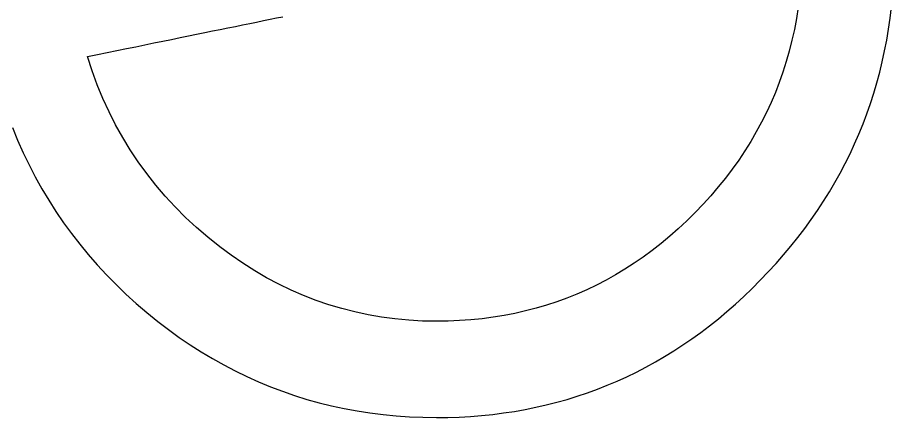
# Model space of a CAD drawing. Extents: x 99976 to 100136, y 99905 to 100011.
# Drawn here: x 100014.1295 to 100014.2218, y 99975.3987 to 99975.4409 of the extents above; entities that cross this region are included whole.
import ezdxf

# ---------------------------------------------------------------- set-up
doc = ezdxf.new("R2010")
doc.units = 0
doc.layers.add('TR_SN_ConstructionSigns', color=7, linetype='Continuous')

msp = doc.modelspace()

# ---------------------------------------------------------------- linework, layer by layer
at = {"layer": 'TR_SN_ConstructionSigns'}
for p, q in [((100014.211907, 99975.441995), (100014.211723, 99975.440821)), ((100014.221617, 99975.440857), (100014.22176, 99975.442034)), ((100014.15687, 99975.440865), (100014.157536, 99975.440999)), ((100014.152521, 99975.439982), (100014.153287, 99975.440138)), ((100014.153287, 99975.440138), (100014.154037, 99975.44029)), ((100014.154037, 99975.44029), (100014.154771, 99975.440439)), ((100014.154771, 99975.440439), (100014.155487, 99975.440585)), ((100014.155487, 99975.440585), (100014.156187, 99975.440726)), ((100014.156187, 99975.440726), (100014.15687, 99975.440865)), ((100014.211723, 99975.440821), (100014.211505, 99975.43966)), ((100014.221447, 99975.439691), (100014.221617, 99975.440857)), ((100014.147568, 99975.438973), (100014.148435, 99975.43915)), ((100014.148435, 99975.43915), (100014.149286, 99975.439323)), ((100014.149286, 99975.439323), (100014.15012, 99975.439493)), ((100014.15012, 99975.439493), (100014.150937, 99975.43966)), ((100014.150937, 99975.43966), (100014.151737, 99975.439823)), ((100014.151737, 99975.439823), (100014.152521, 99975.439982)), ((100014.211505, 99975.43966), (100014.211255, 99975.438514)), ((100014.221252, 99975.438535), (100014.221447, 99975.439691)), ((100014.142979, 99975.438035), (100014.143931, 99975.438229)), ((100014.143931, 99975.438229), (100014.144865, 99975.438421)), ((100014.144865, 99975.438421), (100014.145783, 99975.438608)), ((100014.145783, 99975.438608), (100014.146684, 99975.438792)), ((100014.146684, 99975.438792), (100014.147568, 99975.438973)), ((100014.211255, 99975.438514), (100014.210971, 99975.437382)), ((100014.221031, 99975.437391), (100014.221252, 99975.438535)), ((100014.139007, 99975.437221), (100014.140025, 99975.43743)), ((100014.140025, 99975.43743), (100014.141027, 99975.437635)), ((100014.141027, 99975.437635), (100014.142011, 99975.437837)), ((100014.142011, 99975.437837), (100014.142979, 99975.438035)), ((100014.210971, 99975.437382), (100014.210653, 99975.436265)), ((100014.220784, 99975.436257), (100014.221031, 99975.437391)), ((100014.13692, 99975.436793), (100014.137971, 99975.437008)), ((100014.137413, 99975.435286), (100014.13692, 99975.436793)), ((100014.137971, 99975.437008), (100014.139007, 99975.437221)), ((100014.210653, 99975.436265), (100014.210302, 99975.435162)), ((100014.220511, 99975.435135), (100014.220784, 99975.436257)), ((100014.137956, 99975.433812), (100014.137413, 99975.435286)), ((100014.210302, 99975.435162), (100014.209918, 99975.434073)), ((100014.220211, 99975.434023), (100014.220511, 99975.435135)), ((100014.13855, 99975.432373), (100014.137956, 99975.433812)), ((100014.209918, 99975.434073), (100014.2095, 99975.432999)), ((100014.219886, 99975.432923), (100014.220211, 99975.434023)), ((100014.2095, 99975.432999), (100014.209049, 99975.431939)), ((100014.219535, 99975.431833), (100014.219886, 99975.432923)), ((100014.139195, 99975.430968), (100014.13855, 99975.432373)), ((100014.209049, 99975.431939), (100014.208564, 99975.430893)), ((100014.219157, 99975.430754), (100014.219535, 99975.431833)), ((100014.13989, 99975.429596), (100014.139195, 99975.430968)), ((100014.208564, 99975.430893), (100014.208046, 99975.429862)), ((100014.218754, 99975.429686), (100014.219157, 99975.430754)), ((100014.12899, 99975.429303), (100014.129541, 99975.427967)), ((100014.140636, 99975.428258), (100014.13989, 99975.429596)), ((100014.208046, 99975.429862), (100014.207495, 99975.428845)), ((100014.218325, 99975.428629), (100014.218754, 99975.429686)), ((100014.141433, 99975.426954), (100014.140636, 99975.428258)), ((100014.207495, 99975.428845), (100014.20691, 99975.427842)), ((100014.217869, 99975.427583), (100014.218325, 99975.428629)), ((100014.129541, 99975.427967), (100014.130128, 99975.426655)), ((100014.20691, 99975.427842), (100014.206292, 99975.426853)), ((100014.217388, 99975.426548), (100014.217869, 99975.427583)), ((100014.130128, 99975.426655), (100014.13075, 99975.425366)), ((100014.14228, 99975.425684), (100014.141433, 99975.426954)), ((100014.206292, 99975.426853), (100014.20564, 99975.425879)), ((100014.21688, 99975.425523), (100014.217388, 99975.426548)), ((100014.13075, 99975.425366), (100014.131408, 99975.4241)), ((100014.143178, 99975.424448), (100014.14228, 99975.425684)), ((100014.20564, 99975.425879), (100014.204955, 99975.42492)), ((100014.216347, 99975.42451), (100014.21688, 99975.425523)), ((100014.144126, 99975.423246), (100014.143178, 99975.424448)), ((100014.204955, 99975.42492), (100014.204236, 99975.423974)), ((100014.215787, 99975.423508), (100014.216347, 99975.42451)), ((100014.131408, 99975.4241), (100014.132101, 99975.422859)), ((100014.204236, 99975.423974), (100014.203484, 99975.423043)), ((100014.215202, 99975.422516), (100014.215787, 99975.423508)), ((100014.132101, 99975.422859), (100014.132829, 99975.421641)), ((100014.145125, 99975.422077), (100014.144126, 99975.423246)), ((100014.203484, 99975.423043), (100014.202699, 99975.422126)), ((100014.21459, 99975.421535), (100014.215202, 99975.422516)), ((100014.132829, 99975.421641), (100014.133593, 99975.420447)), ((100014.146174, 99975.420942), (100014.145125, 99975.422077)), ((100014.202699, 99975.422126), (100014.20188, 99975.421224)), ((100014.147274, 99975.419842), (100014.146174, 99975.420942)), ((100014.20188, 99975.421224), (100014.201028, 99975.420336)), ((100014.213953, 99975.420566), (100014.21459, 99975.421535)), ((100014.133593, 99975.420447), (100014.134392, 99975.419276)), ((100014.148425, 99975.418775), (100014.147274, 99975.419842)), ((100014.201028, 99975.420336), (100014.200152, 99975.419472)), ((100014.213289, 99975.419607), (100014.213953, 99975.420566)), ((100014.134392, 99975.419276), (100014.135227, 99975.41813)), ((100014.200152, 99975.419472), (100014.199262, 99975.418642)), ((100014.212599, 99975.418659), (100014.213289, 99975.419607)), ((100014.135227, 99975.41813), (100014.136097, 99975.417007)), ((100014.149626, 99975.417741), (100014.148425, 99975.418775)), ((100014.199262, 99975.418642), (100014.198359, 99975.417845)), ((100014.211884, 99975.417722), (100014.212599, 99975.418659)), ((100014.136097, 99975.417007), (100014.137002, 99975.415907)), ((100014.150878, 99975.416742), (100014.149626, 99975.417741)), ((100014.197441, 99975.417083), (100014.19651, 99975.416355)), ((100014.198359, 99975.417845), (100014.197441, 99975.417083)), ((100014.211142, 99975.416796), (100014.211884, 99975.417722)), ((100014.152088, 99975.415845), (100014.150878, 99975.416742)), ((100014.19651, 99975.416355), (100014.195565, 99975.41566)), ((100014.210374, 99975.415881), (100014.211142, 99975.416796)), ((100014.137002, 99975.415907), (100014.137942, 99975.414831)), ((100014.153316, 99975.415002), (100014.152088, 99975.415845)), ((100014.195565, 99975.41566), (100014.194606, 99975.414999)), ((100014.209581, 99975.414977), (100014.210374, 99975.415881)), ((100014.137942, 99975.414831), (100014.138918, 99975.413779)), ((100014.15456, 99975.414213), (100014.153316, 99975.415002)), ((100014.155821, 99975.413479), (100014.15456, 99975.414213)), ((100014.193633, 99975.414373), (100014.192647, 99975.41378)), ((100014.194606, 99975.414999), (100014.193633, 99975.414373)), ((100014.208761, 99975.414084), (100014.209581, 99975.414977)), ((100014.138918, 99975.413779), (100014.13993, 99975.412751)), ((100014.157099, 99975.412799), (100014.155821, 99975.413479)), ((100014.192647, 99975.41378), (100014.191646, 99975.413221)), ((100014.207915, 99975.413202), (100014.208761, 99975.414084)), ((100014.13993, 99975.412751), (100014.140976, 99975.411746)), ((100014.158395, 99975.412174), (100014.157099, 99975.412799)), ((100014.190632, 99975.412695), (100014.189604, 99975.412204)), ((100014.191646, 99975.413221), (100014.190632, 99975.412695)), ((100014.207051, 99975.412338), (100014.207915, 99975.413202)), ((100014.140976, 99975.411746), (100014.142058, 99975.410765)), ((100014.159707, 99975.411603), (100014.158395, 99975.412174)), ((100014.161036, 99975.411086), (100014.159707, 99975.411603)), ((100014.188562, 99975.411747), (100014.187507, 99975.411323)), ((100014.189604, 99975.412204), (100014.188562, 99975.411747)), ((100014.20529, 99975.410691), (100014.206176, 99975.411501)), ((100014.206176, 99975.411501), (100014.207051, 99975.412338)), ((100014.142058, 99975.410765), (100014.143176, 99975.409808)), ((100014.162382, 99975.410624), (100014.161036, 99975.411086)), ((100014.163745, 99975.410216), (100014.162382, 99975.410624)), ((100014.185354, 99975.410578), (100014.184256, 99975.410256)), ((100014.186437, 99975.410934), (100014.185354, 99975.410578)), ((100014.187507, 99975.411323), (100014.186437, 99975.410934)), ((100014.204394, 99975.409907), (100014.20529, 99975.410691)), ((100014.143176, 99975.409808), (100014.144328, 99975.408874)), ((100014.165124, 99975.409863), (100014.163745, 99975.410216)), ((100014.166521, 99975.409564), (100014.165124, 99975.409863)), ((100014.18202, 99975.409714), (100014.180882, 99975.409494)), ((100014.183145, 99975.409968), (100014.18202, 99975.409714)), ((100014.184256, 99975.410256), (100014.183145, 99975.409968)), ((100014.203487, 99975.40915), (100014.204394, 99975.409907)), ((100014.144328, 99975.408874), (100014.145455, 99975.408012)), ((100014.167935, 99975.409319), (100014.166521, 99975.409564)), ((100014.169365, 99975.409128), (100014.167935, 99975.409319)), ((100014.170813, 99975.408992), (100014.169365, 99975.409128)), ((100014.172277, 99975.408911), (100014.170813, 99975.408992)), ((100014.173759, 99975.408884), (100014.172277, 99975.408911)), ((100014.174981, 99975.408901), (100014.173759, 99975.408884)), ((100014.176188, 99975.408951), (100014.174981, 99975.408901)), ((100014.177383, 99975.409036), (100014.176188, 99975.408951)), ((100014.178563, 99975.409155), (100014.177383, 99975.409036)), ((100014.179729, 99975.409307), (100014.178563, 99975.409155)), ((100014.180882, 99975.409494), (100014.179729, 99975.409307)), ((100014.20257, 99975.408419), (100014.203487, 99975.40915)), ((100014.145455, 99975.408012), (100014.146595, 99975.407188)), ((100014.201641, 99975.407715), (100014.20257, 99975.408419)), ((100014.146595, 99975.407188), (100014.14775, 99975.406402)), ((100014.199752, 99975.406387), (100014.200702, 99975.407038)), ((100014.200702, 99975.407038), (100014.201641, 99975.407715)), ((100014.14775, 99975.406402), (100014.148918, 99975.405654)), ((100014.198792, 99975.405762), (100014.199752, 99975.406387)), ((100014.148918, 99975.405654), (100014.1501, 99975.404945)), ((100014.196839, 99975.404593), (100014.197821, 99975.405164)), ((100014.197821, 99975.405164), (100014.198792, 99975.405762)), ((100014.1501, 99975.404945), (100014.151296, 99975.404274)), ((100014.151296, 99975.404274), (100014.152505, 99975.403641)), ((100014.194843, 99975.40353), (100014.195846, 99975.404048)), ((100014.195846, 99975.404048), (100014.196839, 99975.404593)), ((100014.152505, 99975.403641), (100014.153729, 99975.403047)), ((100014.193829, 99975.403039), (100014.194843, 99975.40353)), ((100014.153729, 99975.403047), (100014.154966, 99975.402491)), ((100014.154966, 99975.402491), (100014.156218, 99975.401974)), ((100014.191769, 99975.402135), (100014.192804, 99975.402574)), ((100014.192804, 99975.402574), (100014.193829, 99975.403039)), ((100014.156218, 99975.401974), (100014.157483, 99975.401495)), ((100014.157483, 99975.401495), (100014.158762, 99975.401054)), ((100014.188599, 99975.40098), (100014.189666, 99975.401338)), ((100014.189666, 99975.401338), (100014.190723, 99975.401724)), ((100014.190723, 99975.401724), (100014.191769, 99975.402135)), ((100014.158762, 99975.401054), (100014.160055, 99975.400651)), ((100014.160055, 99975.400651), (100014.161362, 99975.400287)), ((100014.186432, 99975.400342), (100014.187521, 99975.400648)), ((100014.187521, 99975.400648), (100014.188599, 99975.40098)), ((100014.161362, 99975.400287), (100014.162683, 99975.399961)), ((100014.162683, 99975.399961), (100014.164017, 99975.399674)), ((100014.164017, 99975.399674), (100014.165366, 99975.399425)), ((100014.181969, 99975.399385), (100014.183101, 99975.399585)), ((100014.183101, 99975.399585), (100014.184222, 99975.399811)), ((100014.184222, 99975.399811), (100014.185332, 99975.400063)), ((100014.185332, 99975.400063), (100014.186432, 99975.400342)), ((100014.165366, 99975.399425), (100014.166728, 99975.399214)), ((100014.166728, 99975.399214), (100014.168104, 99975.399041)), ((100014.168104, 99975.399041), (100014.169494, 99975.398907)), ((100014.169494, 99975.398907), (100014.170898, 99975.398811)), ((100014.170898, 99975.398811), (100014.172316, 99975.398754)), ((100014.172316, 99975.398754), (100014.173747, 99975.398735)), ((100014.173747, 99975.398735), (100014.174954, 99975.398748)), ((100014.174954, 99975.398748), (100014.17615, 99975.398788)), ((100014.17615, 99975.398788), (100014.177335, 99975.398854)), ((100014.177335, 99975.398854), (100014.17851, 99975.398947)), ((100014.17851, 99975.398947), (100014.179674, 99975.399067)), ((100014.179674, 99975.399067), (100014.180827, 99975.399213)), ((100014.180827, 99975.399213), (100014.181969, 99975.399385))]:
    msp.add_line(p, q, dxfattribs=at)

doc.saveas('drawing.dxf')
